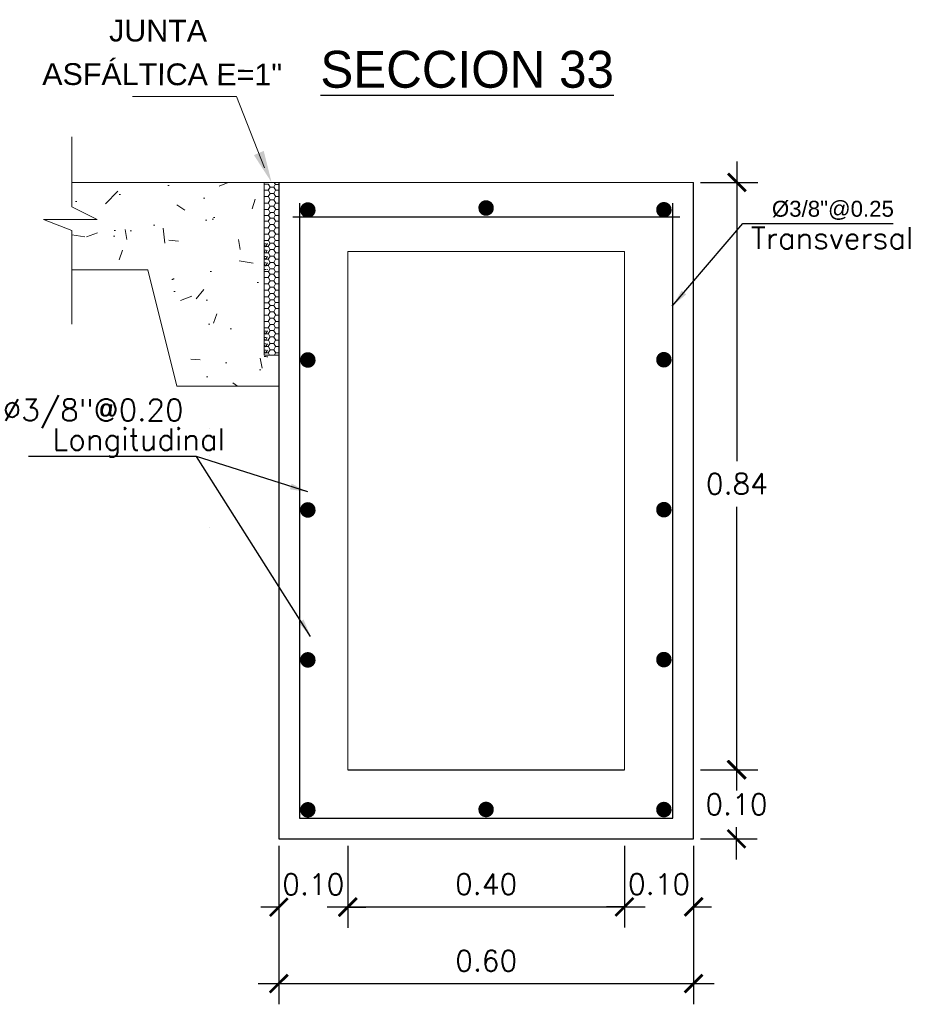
# Model space of a CAD drawing. Header units: millimetres. Extents: x -8931983 to 9630244, y 4 to 18563053.
# Tile 309 of 329: x 349720.27 to 349721.56, y 9282012.67 to 9282014.09. Entities that reach past the tile are written whole.
import ezdxf

# ---------------------------------------------------------------- set-up
doc = ezdxf.new("R2010")
doc.units = ezdxf.units.MM
doc.linetypes.add('ACAD_ISO02W100', pattern=[15, 12, -3])
for name, color, linetype, lineweight in [('0.2', 32, 'ACAD_ISO02W100', 0), ('cotas', 1, 'Continuous', 15), ('linea fina 01', 189, 'Continuous', 0), ('TEXTO', 255, 'Continuous', 5)]:
    doc.layers.add(name, color=color, linetype=linetype, lineweight=lineweight)
doc.layers.add('TEX', color=3, linetype='Continuous')
doc.styles.add('COTAS', font='arial.ttf')
doc.styles.add('MtXpl_Arial_Black', font='txt')
doc.styles.add('ROMANS', font='ROMANS.shx')
doc.styles.add('ROMANS-DIM', font='romans.shx')
doc.styles.add('VANO', font='swissl.ttf', dxfattribs={"height": 0.2})
doc.dimstyles.new('1-25V', dxfattribs={"dimscale": 0.2, "dimtxt": 0.18, "dimasz": 0.13, "dimexe": 0.18, "dimexo": 0.15, "dimgap": 0.1, "dimtad": 0, "dimtih": 1, "dimtoh": 1, "dimzin": 0, "dimdsep": 46, "dimtxsty": 'COTAS', "dimcen": 0.09, "dimadec": 0, "dimazin": 0, "dimtfac": 1, "dimtmove": 2, "dimatfit": 3, "dimfxl": 1, "dimtolj": 1, "dimtzin": 0, "dimarcsym": 0})
doc.dimstyles.new('20_METRIC  ARCHITECTURAL', dxfattribs={"dimscale": 0.2, "dimtxt": 0.03, "dimasz": 0.13, "dimexe": 0.15, "dimexo": 0.05, "dimgap": 0.09, "dimtad": 1, "dimtih": 1, "dimtoh": 1, "dimzin": 0, "dimdsep": 46, "dimtxsty": 'ROMANS-DIM', "dimblk": 'ARCHTICK', "dimcen": 2, "dimdle": 0.15, "dimclrd": 9, "dimclre": 9, "dimadec": 0, "dimazin": 0, "dimtfac": 1, "dimtix": 1, "dimtofl": 0, "dimtmove": 0, "dimatfit": 3, "dimfxl": 1, "dimfrac": 2, "dimtolj": 1, "dimtzin": 0, "dimarcsym": 0})

# ---------------------------------------------------------------- blocks, each defined once
blk = doc.blocks.new('_ArchTick')
at = {"color": 0, "linetype": 'ByBlock', "const_width": 0.15}
blk.add_lwpolyline([(-0.5, -0.5), (0.5, 0.5)], dxfattribs=at)
blk = doc.blocks.new('*D3117')
at = {"color": 9, "lineweight": -2, "transparency": 16777216}
for p, q in [((349720.643131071, 9282012.89819739), (349720.643131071, 9282012.668770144)), ((349721.2431310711, 9282012.89819739), (349721.2431310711, 9282012.668770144)), ((349720.6131310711, 9282012.698770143), (349721.2731310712, 9282012.698770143))]:
    blk.add_line(p, q, dxfattribs=at)
at = {"layer": 'Defpoints', "color": 0, "lineweight": 30, "transparency": 16777216}
for p in [(349720.643131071, 9282012.90819739, 5186.962977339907), (349721.2431310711, 9282012.90819739, 5186.962977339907), (349721.2431310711, 9282012.698770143)]:
    blk.add_point(p, dxfattribs=at)
at = {"color": 9, "lineweight": -2, "transparency": 16777216, "xscale": 0.026, "yscale": 0.026, "zscale": 0.026, "rotation": 180}
blk.add_blockref('_ArchTick', (349720.643131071, 9282012.698770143), dxfattribs=at)
at = {"color": 9, "lineweight": -2, "transparency": 16777216, "xscale": 0.026, "yscale": 0.026, "zscale": 0.026}
blk.add_blockref('_ArchTick', (349721.2431310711, 9282012.698770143), dxfattribs=at)
at = {"color": 0, "lineweight": 0, "transparency": 16777216, "insert": (349720.9431310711, 9282012.731770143), "char_height": 0.03, "attachment_point": 5, "style": 'ROMANS-DIM'}
blk.add_mtext('\\A1;0.60', dxfattribs=at)
blk = doc.blocks.new('*D3118')
at = {"color": 9, "lineweight": -2, "transparency": 16777216}
for p, q in [((349721.3051875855, 9282013.038197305), (349721.3051875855, 9282012.991197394)), ((349721.2531310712, 9282013.008197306), (349721.3351875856, 9282013.008197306)), ((349721.3051875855, 9282012.878197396), (349721.3051875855, 9282012.925197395)), ((349721.2531310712, 9282012.908197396), (349721.3351875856, 9282012.908197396))]:
    blk.add_line(p, q, dxfattribs=at)
at = {"layer": 'Defpoints', "color": 0, "lineweight": 30, "transparency": 16777216}
for p in [(349721.2431310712, 9282013.008197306), (349721.2431310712, 9282012.908197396), (349721.3051875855, 9282012.908197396)]:
    blk.add_point(p, dxfattribs=at)
at = {"color": 9, "lineweight": -2, "transparency": 16777216, "xscale": 0.026, "yscale": 0.026, "zscale": 0.026}
for p, rotation in [((349721.3051875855, 9282013.008197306), 90), ((349721.3051875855, 9282012.908197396), 270)]:
    blk.add_blockref('_ArchTick', p, dxfattribs=dict(at, rotation=rotation))
at = {"color": 0, "lineweight": 0, "transparency": 16777216, "insert": (349721.3051875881, 9282012.958197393), "char_height": 0.03, "attachment_point": 5, "style": 'ROMANS-DIM'}
blk.add_mtext('\\A1;0.10', dxfattribs=at)
blk = doc.blocks.new('*D3119')
at = {"color": 9, "lineweight": -2, "transparency": 16777216}
for p, q in [((349720.643131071, 9282012.89819739), (349720.643131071, 9282012.779346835)), ((349720.7428514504, 9282012.89819739), (349720.7428514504, 9282012.779346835)), ((349720.643131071, 9282012.809346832), (349720.6171310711, 9282012.809346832)), ((349720.7428514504, 9282012.809346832), (349720.7688514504, 9282012.809346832))]:
    blk.add_line(p, q, dxfattribs=at)
at = {"layer": 'Defpoints', "color": 0, "lineweight": 30, "transparency": 16777216}
for p in [(349720.643131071, 9282012.908197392, 5186.962977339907), (349720.7428514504, 9282012.908197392, 5186.962977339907), (349720.7428514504, 9282012.809346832)]:
    blk.add_point(p, dxfattribs=at)
at = {"color": 9, "lineweight": -2, "transparency": 16777216, "xscale": 0.026, "yscale": 0.026, "zscale": 0.026}
blk.add_blockref('_ArchTick', (349720.643131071, 9282012.809346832), dxfattribs=at)
at = {"color": 9, "lineweight": -2, "transparency": 16777216, "xscale": 0.026, "yscale": 0.026, "zscale": 0.026, "rotation": 180}
blk.add_blockref('_ArchTick', (349720.7428514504, 9282012.809346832), dxfattribs=at)
at = {"color": 0, "lineweight": 0, "transparency": 16777216, "insert": (349720.6929912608, 9282012.842346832), "char_height": 0.03, "attachment_point": 5, "style": 'ROMANS-DIM'}
blk.add_mtext('\\A1;0.10', dxfattribs=at)
blk = doc.blocks.new('*D3120')
at = {"color": 9, "lineweight": -2, "transparency": 16777216}
for p, q in [((349720.7428514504, 9282012.89819739), (349720.7428514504, 9282012.779768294)), ((349721.1431310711, 9282012.89819739), (349721.1431310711, 9282012.779768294)), ((349720.7128514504, 9282012.809768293), (349721.1731310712, 9282012.809768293))]:
    blk.add_line(p, q, dxfattribs=at)
at = {"layer": 'Defpoints', "color": 0, "lineweight": 30, "transparency": 16777216}
for p in [(349720.7428514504, 9282012.90819739, 10373.92595467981), (349721.1431310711, 9282012.90819739, 5186.962977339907), (349721.1431310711, 9282012.809768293)]:
    blk.add_point(p, dxfattribs=at)
at = {"color": 9, "lineweight": -2, "transparency": 16777216, "xscale": 0.026, "yscale": 0.026, "zscale": 0.026, "rotation": 180}
blk.add_blockref('_ArchTick', (349720.7428514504, 9282012.809768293), dxfattribs=at)
at = {"color": 9, "lineweight": -2, "transparency": 16777216, "xscale": 0.026, "yscale": 0.026, "zscale": 0.026}
blk.add_blockref('_ArchTick', (349721.1431310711, 9282012.809768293), dxfattribs=at)
at = {"color": 0, "lineweight": 0, "transparency": 16777216, "insert": (349720.9429912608, 9282012.842768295), "char_height": 0.03, "attachment_point": 5, "style": 'ROMANS-DIM'}
blk.add_mtext('\\A1;0.40', dxfattribs=at)
blk = doc.blocks.new('*D3121')
at = {"color": 9, "lineweight": -2, "transparency": 16777216}
for p, q in [((349721.1431310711, 9282012.89819739), (349721.1431310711, 9282012.779768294)), ((349721.2431310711, 9282012.89819739), (349721.2431310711, 9282012.779768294)), ((349721.1431310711, 9282012.809768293), (349721.1171310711, 9282012.809768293)), ((349721.2431310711, 9282012.809768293), (349721.2691310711, 9282012.809768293))]:
    blk.add_line(p, q, dxfattribs=at)
at = {"layer": 'Defpoints', "color": 0, "lineweight": 30, "transparency": 16777216}
for p in [(349721.1431310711, 9282012.90819739, 5186.962977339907), (349721.2431310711, 9282012.90819739, 5186.962977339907), (349721.2431310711, 9282012.809768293)]:
    blk.add_point(p, dxfattribs=at)
at = {"color": 9, "lineweight": -2, "transparency": 16777216, "xscale": 0.026, "yscale": 0.026, "zscale": 0.026}
blk.add_blockref('_ArchTick', (349721.1431310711, 9282012.809768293), dxfattribs=at)
at = {"color": 9, "lineweight": -2, "transparency": 16777216, "xscale": 0.026, "yscale": 0.026, "zscale": 0.026, "rotation": 180}
blk.add_blockref('_ArchTick', (349721.2431310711, 9282012.809768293), dxfattribs=at)
at = {"color": 0, "lineweight": 0, "transparency": 16777216, "insert": (349721.1931310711, 9282012.842768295), "char_height": 0.03, "attachment_point": 5, "style": 'ROMANS-DIM'}
blk.add_mtext('\\A1;0.10', dxfattribs=at)
blk = doc.blocks.new('TEXTO 1')
at = {"layer": 'linea fina 01', "ltscale": 0.1}
for p, q in [((-0.0508167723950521, 0.1241394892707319), (-0.2010398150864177, 0.1241394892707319)), ((-0.0100357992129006, 0.0209258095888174), (-0.0508167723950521, 0.1241394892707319))]:
    blk.add_line(p, q, dxfattribs=at)
blk.add_solid([(-0.02553807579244, 0.0394717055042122), (0, 0), (-0.0113560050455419, 0.0456207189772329)], dxfattribs=at)
at = {"layer": '0.2', "color": 251, "true_color": 0x636466, "style": 'VANO', "oblique": 359.9999999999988}
for s, p in [('JUNTA', (-0.235123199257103, 0.2039847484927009, -5186.962977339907)), ('ASFÁLTICA E=1"', (-0.331776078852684, 0.1410587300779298, -5186.962977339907))]:
    blk.add_text(s, height=0.0314999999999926, rotation=359.8799999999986, dxfattribs=at).set_placement(p)
blk = doc.blocks.new('junta asfaltica')
at = {"lineweight": 0}
h = blk.add_hatch(dxfattribs=at)
h.set_pattern_fill('AR-CONC', scale=0.01, style=0)
h.set_pattern_definition([(50, (-0.1189008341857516, -0.0700673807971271), (0.1639662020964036, -0.0143451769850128), [0.017145, -0.188595]), (355, (-0.1189008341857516, -0.0700673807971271), (-0.0317190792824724, 0.1719511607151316), [0.013716, -0.150876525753]), (100.4514446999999, (-0.1052370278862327, -0.0712628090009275), (0.1322471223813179, 0.1576059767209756), [0.01457100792, -0.1602812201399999]), (46.1842, (-0.1189008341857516, -0.0243473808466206), (0.2439711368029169, -0.0378380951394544), [0.0257175, -0.2828925]), (96.6355576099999, (-0.0985699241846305, -0.0275005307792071), (0.2136637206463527, 0.2226835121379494), [0.021856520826, -0.240422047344]), (351.18415117, (-0.1189008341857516, -0.0243473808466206), (0.2136637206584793, 0.2226835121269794), [0.020573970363, -0.226313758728]), (21, (-0.0960408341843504, -0.0357773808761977), (0.1364529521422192, -0.0920386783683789), [0.017145, -0.188595]), (326, (-0.0960408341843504, -0.0357773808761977), (0.0556218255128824, 0.1657691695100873), [0.013716, -0.150876]), (71.45144499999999, (-0.0846697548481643, -0.0434472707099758), (0.1920747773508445, 0.0737304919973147), [0.01457100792, -0.16028094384]), (37.5, (-0.1189008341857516, -0.0700673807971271), (0.0027797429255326, 0.0760995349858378), [0, -0.1490472, 0, -0.153162, 0, -0.1514475]), (7.499999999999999, (-0.1189008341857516, -0.0700673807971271), (0.0601376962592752, 0.0901625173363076), [0, -0.0873252, 0, -0.1456182, 0, -0.0577215]), (327.5, (-0.1698786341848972, -0.0700673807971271), (0.1220315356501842, -0.0051558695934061), [0, -0.05715, 0, -0.178308, 0, -0.236601]), (317.5, (-0.1927386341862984, -0.0700673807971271), (0.1333162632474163, 0.0228838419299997), [0, -0.074295, 0, -0.1184148, 0, -0.168021])])
h.paths.add_polyline_path([(-0.0210516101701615, 2.68221356e-08), (-0.2996047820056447, 2.68221356e-08), (-0.2996047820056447, -0.0354425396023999), (-0.2629513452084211, -0.0536842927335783), (-0.3405718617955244, -0.0536842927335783), (-0.2996047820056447, -0.0698087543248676), (-0.2996047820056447, -0.1263088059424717), (-0.1894634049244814, -0.1263088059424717), (-0.1473604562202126, -0.2947206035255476), (-0.0210516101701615, -0.2947206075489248)])
h = blk.add_hatch(dxfattribs=at)
h.set_pattern_fill('HONEY', scale=0.0187124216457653, angle=180, style=0)
h.set_pattern_definition([(360, (-1344.435306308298, 712.0165321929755), (0.0080206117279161, -0.0046307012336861), [0.0053470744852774, -0.0106941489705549]), (240, (-1344.435306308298, 712.0165321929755), (-0.0080206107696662, -0.0046307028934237), [0.0053470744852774, -0.0106941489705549]), (300, (-1344.435306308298, 712.0165321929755), (9.5825e-10, -0.0092614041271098), [-0.0106941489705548, 0.0053470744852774])])
h.paths.add_polyline_path([(-0.0210514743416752, -0.0843195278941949), (-0.0210514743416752, -0.1264220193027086), (-0.0160414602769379, -0.1264220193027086), (-0.0160414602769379, -0.0843195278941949)])
h = blk.add_hatch(dxfattribs=at)
h.set_pattern_fill('HONEY', scale=0.0187124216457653, angle=180, style=0)
h.set_pattern_definition([(360, (-1344.435306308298, 711.8902233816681), (0.0080206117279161, -0.0046307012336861), [0.0053470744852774, -0.0106941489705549]), (240, (-1344.435306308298, 711.8902233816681), (-0.0080206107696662, -0.0046307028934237), [0.0053470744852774, -0.0106941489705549]), (300, (-1344.435306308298, 711.8902233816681), (9.5825e-10, -0.0092614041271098), [-0.0106941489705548, 0.0053470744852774])])
h.paths.add_polyline_path([(-0.0210514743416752, -0.2106283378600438), (-0.0210514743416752, -0.2527308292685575), (-0.0160414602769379, -0.2527308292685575), (-0.0160414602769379, -0.2106283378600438)])
at = {"color": 7, "linetype": 'ByBlock', "lineweight": 0}
for p, q in [((-0.2996047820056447, 0.0657418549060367), (-0.2996047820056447, -0.0354425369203)), ((-0.2996047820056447, -0.0354425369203), (-0.2629513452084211, -0.0536842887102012)), ((-0.2629513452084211, -0.0536842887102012), (-0.3405718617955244, -0.0536842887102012)), ((-0.3405718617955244, -0.0536842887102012), (-0.2996047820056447, -0.0698087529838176)), ((-0.2996047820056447, -0.0698087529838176), (-0.2996047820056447, -0.2053593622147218))]:
    blk.add_line(p, q, dxfattribs=at)
at = {"color": 7, "lineweight": 0}
for p, q in [((-0.2996047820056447, 2.81631856e-08), (-0.0210516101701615, 2.81631856e-08)), ((-0.0210514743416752, 0), (0, 0)), ((-0.0210514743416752, 0), (-0.0210514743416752, -0.25)), ((-0.0066348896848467, 0), (-0.0049328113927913, -0.0029480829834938)), ((-1.357866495e-07, -0.2947206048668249), (-1.357866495e-07, 0)), ((-0.0210515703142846, -0.010682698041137), (-0.0205355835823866, -0.0115764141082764)), ((-0.020682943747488, -0.0112982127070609), (-0.0210515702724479, -0.0119366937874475)), ((-0.0148197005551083, -0.0027724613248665), (-0.0210514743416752, -0.0027724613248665)), ((-0.0203683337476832, -0.0113096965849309), (-0.0150212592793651, -0.0113096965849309)), ((-0.0126623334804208, -0.0066675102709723), (-0.0153358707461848, -0.0112982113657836)), ((-0.0151885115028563, -0.0115764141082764), (-0.0125149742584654, -0.0162071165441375)), ((-0.0148361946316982, -0.0029252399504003), (-0.0125149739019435, -0.0069457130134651)), ((-0.0123477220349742, -0.0066789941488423), (-0.0070006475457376, -0.0066789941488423)), ((-0.0051546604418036, -0.0029252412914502), (-0.0073152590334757, -0.0066675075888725)), ((-0.0046417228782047, -0.0112982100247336), (-0.0073152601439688, -0.0159289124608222)), ((-0.0071679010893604, -0.0069457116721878), (-0.0044943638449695, -0.0115764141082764)), ((-0.0051235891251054, -0.0029047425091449), (2.09184e-11, -0.0029047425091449)), ((-0.0043271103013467, -0.0113096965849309), (-9.55119503e-08, -0.0113096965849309)), ((-0.0210515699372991, -0.0199441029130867), (-0.0205355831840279, -0.0208378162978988)), ((-0.0206829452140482, -0.0205596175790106), (-0.0210515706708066, -0.0211980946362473)), ((-0.0203683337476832, -0.0205710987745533), (-0.0150212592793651, -0.0205710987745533)), ((-0.0126623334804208, -0.0159289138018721), (-0.0153358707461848, -0.0205596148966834)), ((-0.012662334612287, -0.0251903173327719), (-0.0153358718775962, -0.0298210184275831)), ((-0.0151885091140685, -0.0208378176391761), (-0.0125149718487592, -0.0254685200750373)), ((-0.0123477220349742, -0.0159403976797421), (-0.0070006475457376, -0.0159403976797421)), ((-0.0123477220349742, -0.0252017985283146), (-0.0070006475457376, -0.0252017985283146)), ((-0.0046417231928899, -0.0205596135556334), (-0.0073152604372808, -0.0251903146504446)), ((-0.0071678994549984, -0.0162071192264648), (-0.004494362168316, -0.0208378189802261)), ((-0.0071678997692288, -0.0254685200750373), (-0.0044943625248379, -0.0300992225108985)), ((-0.0043271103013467, -0.0205710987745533), (-9.55119503e-08, -0.0205710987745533)), ((-0.0210515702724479, -0.0292055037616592), (-0.0205355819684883, -0.0300992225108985)), ((-0.0206829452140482, -0.0298210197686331), (-0.0210515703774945, -0.0304594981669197)), ((-0.0210515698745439, -0.038466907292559), (-0.0205355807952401, -0.0393606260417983)), ((-0.0206829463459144, -0.0390824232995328), (-0.0210515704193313, -0.0397208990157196)), ((-0.0203683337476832, -0.0298325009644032), (-0.0150212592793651, -0.0298325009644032)), ((-0.0203683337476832, -0.0390939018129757), (-0.0150212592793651, -0.0390939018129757)), ((-0.012662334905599, -0.0344517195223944), (-0.0153358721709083, -0.0390824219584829)), ((-0.0151885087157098, -0.0300992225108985), (-0.0125149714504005, -0.0347299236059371)), ((-0.0151885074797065, -0.0393606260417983), (-0.0125149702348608, -0.0439913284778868)), ((-0.0123477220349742, -0.0344632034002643), (-0.0070006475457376, -0.0344632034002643)), ((-0.0046417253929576, -0.0298210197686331), (-0.0073152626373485, -0.0344517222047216)), ((-0.0046417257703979, -0.0390824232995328), (-0.0073152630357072, -0.043713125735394)), ((-0.007167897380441, -0.034729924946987), (-0.004494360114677, -0.0393606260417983)), ((-0.0043271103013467, -0.0298325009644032), (-9.55537871e-08, -0.0298325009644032)), ((-0.0043271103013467, -0.0390939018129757), (-9.55537871e-08, -0.0390939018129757)), ((-0.0210515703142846, -0.0557221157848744), (-0.0205355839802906, -0.0566158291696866)), ((-0.020682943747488, -0.056337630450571), (-0.0210515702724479, -0.056976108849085)), ((-0.0149139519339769, -0.0477837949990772), (-0.0206632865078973, -0.0477837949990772)), ((-0.0203683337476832, -0.056349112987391), (-0.0150212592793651, -0.056349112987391)), ((-0.0126623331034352, -0.0517069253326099), (-0.0153358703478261, -0.0563376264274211)), ((-0.0151885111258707, -0.0566158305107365), (-0.0125149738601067, -0.061246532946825)), ((-0.0125149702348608, -0.0439913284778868), (-0.014899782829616, -0.0475884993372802)), ((-0.0148361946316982, -0.0479646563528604), (-0.0125149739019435, -0.0519851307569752)), ((-0.0123477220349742, -0.0437246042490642), (-0.0070006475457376, -0.0437246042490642)), ((-0.0123477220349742, -0.0517184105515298), (-0.0070006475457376, -0.0517184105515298)), ((-0.0051546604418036, -0.0479646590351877), (-0.0073152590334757, -0.0517069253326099)), ((-0.0046417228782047, -0.0563376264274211), (-0.0073152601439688, -0.0609683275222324)), ((-0.0071679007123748, -0.0519851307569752), (-0.0044943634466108, -0.0566158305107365)), ((-0.0069412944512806, -0.0439446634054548), (-0.0051814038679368, -0.0474320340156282)), ((-0.0052986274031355, -0.0476877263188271), (2.09184e-11, -0.0476877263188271)), ((-0.0043271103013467, -0.056349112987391), (-9.55119503e-08, -0.056349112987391)), ((-0.0210515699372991, -0.0649835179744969), (-0.0205355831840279, -0.0658772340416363)), ((-0.0206829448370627, -0.0655990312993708), (-0.0210515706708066, -0.0662375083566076)), ((-0.0203683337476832, -0.0656105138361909), (-0.0150212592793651, -0.0656105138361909)), ((-0.0126623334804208, -0.0609683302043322), (-0.0153358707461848, -0.0655990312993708)), ((-0.012662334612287, -0.0702297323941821), (-0.0153358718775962, -0.0748604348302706)), ((-0.015188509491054, -0.0658772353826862), (-0.0125149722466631, -0.0705079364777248)), ((-0.0123477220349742, -0.0609798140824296), (-0.0070006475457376, -0.0609798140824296)), ((-0.0123477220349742, -0.0702412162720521), (-0.0070006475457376, -0.0702412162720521)), ((-0.0046417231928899, -0.0655990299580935), (-0.0073152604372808, -0.0702297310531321)), ((-0.0071678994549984, -0.061246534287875), (-0.004494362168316, -0.0658772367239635)), ((-0.0071678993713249, -0.0705079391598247), (-0.0044943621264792, -0.075138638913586)), ((-0.0043271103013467, -0.0656105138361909), (-9.55119503e-08, -0.0656105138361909)), ((-0.0210515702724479, -0.0742449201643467), (-0.0205355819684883, -0.075138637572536)), ((-0.0206829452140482, -0.0748604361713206), (-0.0210515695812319, -0.0754989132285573)), ((-0.0210515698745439, -0.0835063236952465), (-0.0206477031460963, -0.0842058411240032)), ((-0.0206829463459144, -0.084121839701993), (-0.0207314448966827, -0.0842058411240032)), ((-0.0203683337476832, -0.0748719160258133), (-0.0150212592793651, -0.0748719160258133)), ((-0.0203683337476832, -0.0841333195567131), (-0.0150212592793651, -0.0841333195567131)), ((-0.012662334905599, -0.0794911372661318), (-0.0153358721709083, -0.0841218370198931)), ((-0.0151885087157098, -0.075138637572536), (-0.0125149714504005, -0.0797693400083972)), ((-0.0148361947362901, -0.0843195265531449), (-0.0125149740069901, -0.0883399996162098)), ((-0.0123477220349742, -0.0795026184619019), (-0.0070006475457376, -0.0795026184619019)), ((-0.0046417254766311, -0.0748604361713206), (-0.0073152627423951, -0.0794911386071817)), ((-0.0051546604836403, -0.0843195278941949), (-0.0073152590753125, -0.0880617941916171)), ((-0.0071678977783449, -0.0797693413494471), (-0.0046064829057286, -0.0842058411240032)), ((-0.0043271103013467, -0.0748719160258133), (-9.55537871e-08, -0.0748719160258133)), ((-0.0043271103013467, -0.0841333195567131), (-9.55537871e-08, -0.0841333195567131)), ((-0.0210515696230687, -0.0920769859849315), (-0.0205355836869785, -0.092970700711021)), ((-0.0206829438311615, -0.0926924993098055), (-0.0210515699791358, -0.0933309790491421)), ((-0.0203683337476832, -0.0927039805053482), (-0.0150212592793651, -0.0927039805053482)), ((-0.0126623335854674, -0.088061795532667), (-0.0153358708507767, -0.0926924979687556)), ((-0.0126623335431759, -0.0973232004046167), (-0.0153358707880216, -0.101953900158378)), ((-0.015188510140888, -0.092970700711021), (-0.0125149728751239, -0.0976014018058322)), ((-0.0123477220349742, -0.088073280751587), (-0.0070006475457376, -0.088073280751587)), ((-0.0123477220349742, -0.0973346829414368), (-0.0070006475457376, -0.0973346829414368)), ((-0.0046417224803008, -0.0926924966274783), (-0.0073152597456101, -0.0973231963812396)), ((-0.0071679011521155, -0.0883399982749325), (-0.0044943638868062, -0.0929706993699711)), ((-0.0071678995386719, -0.0976014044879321), (-0.0044943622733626, -0.1022321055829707)), ((-0.0043271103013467, -0.0927039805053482), (-9.55119503e-08, -0.0927039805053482)), ((-0.0210515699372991, -0.1013383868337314), (-0.0205355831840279, -0.1022321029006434)), ((-0.0206829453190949, -0.101953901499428), (-0.0210515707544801, -0.1025923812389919)), ((-0.0210515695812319, -0.1105997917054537), (-0.0205355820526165, -0.1114935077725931)), ((-0.0206829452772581, -0.1112153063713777), (-0.0210515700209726, -0.1118537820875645)), ((-0.0203683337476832, -0.101965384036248), (-0.0150212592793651, -0.101965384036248)), ((-0.0203683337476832, -0.1112267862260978), (-0.0150212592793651, -0.1112267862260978)), ((-0.0126623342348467, -0.1065846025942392), (-0.0153358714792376, -0.1112153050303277)), ((-0.015188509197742, -0.1022321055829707), (-0.0125149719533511, -0.1068628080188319)), ((-0.0151885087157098, -0.1114935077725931), (-0.0125149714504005, -0.1161242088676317)), ((-0.0123477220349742, -0.1065960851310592), (-0.0070006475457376, -0.1065960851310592)), ((-0.0046417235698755, -0.1019538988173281), (-0.0073152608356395, -0.1065846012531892)), ((-0.0046417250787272, -0.1112153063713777), (-0.0073152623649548, -0.115846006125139)), ((-0.0071678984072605, -0.1068628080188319), (-0.0044943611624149, -0.1114935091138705)), ((-0.0043271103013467, -0.101965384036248), (-9.55119503e-08, -0.101965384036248)), ((-0.0043271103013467, -0.1112267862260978), (-9.55537871e-08, -0.1112267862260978)), ((-0.1894634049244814, -0.1263088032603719), (-0.2996047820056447, -0.1263088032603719)), ((-0.1473604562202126, -0.2947206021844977), (-0.1894634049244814, -0.1263088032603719)), ((-0.0210515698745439, -0.1198611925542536), (-0.0205355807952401, -0.1207549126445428)), ((-0.0206829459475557, -0.1204767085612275), (-0.0210515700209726, -0.121115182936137)), ((-0.0203683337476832, -0.1204881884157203), (-0.0150212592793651, -0.1204881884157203)), ((-0.0126623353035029, -0.115846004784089), (-0.015335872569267, -0.1204767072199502)), ((-0.0151885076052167, -0.1207549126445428), (-0.0125149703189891, -0.1253856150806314)), ((-0.0129228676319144, -0.1255586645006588), (-0.0148348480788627, -0.1288070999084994)), ((-0.0123477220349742, -0.115857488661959), (-0.0070006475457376, -0.115857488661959)), ((-0.0123477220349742, -0.1251188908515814), (-0.0070006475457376, -0.1251188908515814)), ((-0.0073218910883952, -0.1251188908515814), (-0.0049328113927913, -0.1292568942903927)), ((-0.0046417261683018, -0.1204767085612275), (-0.0073152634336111, -0.1251074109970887)), ((-0.0071678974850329, -0.1161242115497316), (-0.0044943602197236, -0.1207549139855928)), ((-0.0043271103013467, -0.1204881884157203), (-9.55537871e-08, -0.1204881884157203)), ((-0.0210515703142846, -0.1369915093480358), (-0.0205355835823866, -0.1378852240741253)), ((-0.020682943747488, -0.1376070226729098), (-0.0210515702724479, -0.1382455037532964)), ((-0.0148197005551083, -0.1290812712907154), (-0.0210514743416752, -0.1290812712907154)), ((-0.0203683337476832, -0.1376185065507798), (-0.0150212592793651, -0.1376185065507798)), ((-0.0126623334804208, -0.1329763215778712), (-0.0153358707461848, -0.1376070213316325)), ((-0.0126623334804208, -0.142237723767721), (-0.0153358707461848, -0.1468684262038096)), ((-0.0151885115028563, -0.1378852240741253), (-0.0125149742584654, -0.1425159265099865)), ((-0.0148361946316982, -0.1292340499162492), (-0.0125149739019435, -0.133254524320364)), ((-0.0123477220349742, -0.1329878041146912), (-0.0070006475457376, -0.1329878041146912)), ((-0.0123477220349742, -0.1422492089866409), (-0.0070006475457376, -0.1422492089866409)), ((-0.0051546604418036, -0.1292340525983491), (-0.0073152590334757, -0.1329763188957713)), ((-0.0046417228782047, -0.1376070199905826), (-0.0073152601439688, -0.1422377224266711)), ((-0.0071679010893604, -0.1332545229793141), (-0.0044943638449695, -0.1378852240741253)), ((-0.0051235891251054, -0.1292135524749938), (2.09184e-11, -0.1292135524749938)), ((-0.0043271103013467, -0.1376185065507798), (-9.55119503e-08, -0.1376185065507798)), ((-0.0210515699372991, -0.1462529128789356), (-0.0205355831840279, -0.1471466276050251)), ((-0.0206829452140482, -0.1468684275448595), (-0.0210515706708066, -0.1475069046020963)), ((-0.0210515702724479, -0.1555143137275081), (-0.0205355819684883, -0.1564080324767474)), ((-0.0206829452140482, -0.156129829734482), (-0.0210515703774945, -0.156768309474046)), ((-0.0203683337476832, -0.1468799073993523), (-0.0150212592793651, -0.1468799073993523)), ((-0.0203683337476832, -0.1561413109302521), (-0.0150212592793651, -0.1561413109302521)), ((-0.012662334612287, -0.1514991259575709), (-0.0153358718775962, -0.156129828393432)), ((-0.0151885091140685, -0.147146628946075), (-0.0125149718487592, -0.1517773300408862)), ((-0.0151885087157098, -0.1564080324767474), (-0.0125149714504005, -0.1610387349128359)), ((-0.0123477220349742, -0.1515106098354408), (-0.0070006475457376, -0.1515106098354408)), ((-0.0046417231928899, -0.1468684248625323), (-0.0073152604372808, -0.1514991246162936)), ((-0.0046417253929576, -0.156129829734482), (-0.0073152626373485, -0.1607605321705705)), ((-0.0071678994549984, -0.1425159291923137), (-0.004494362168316, -0.1471466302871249)), ((-0.0071678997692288, -0.1517773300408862), (-0.0044943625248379, -0.1564080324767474)), ((-0.0043271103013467, -0.1468799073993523), (-9.55119503e-08, -0.1468799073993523)), ((-0.0043271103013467, -0.1561413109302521), (-9.55537871e-08, -0.1561413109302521)), ((-0.0210515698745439, -0.1647757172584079), (-0.0205355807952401, -0.1656694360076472)), ((-0.0206829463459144, -0.1653912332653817), (-0.0210515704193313, -0.1660297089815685)), ((-0.0203683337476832, -0.1654027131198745), (-0.0150212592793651, -0.1654027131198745)), ((-0.012662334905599, -0.1607605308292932), (-0.0153358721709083, -0.1653912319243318)), ((-0.0151885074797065, -0.1656694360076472), (-0.0125149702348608, -0.1703001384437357)), ((-0.0125149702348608, -0.1703001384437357), (-0.014899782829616, -0.1738973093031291)), ((-0.0123477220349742, -0.1607720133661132), (-0.0070006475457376, -0.1607720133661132)), ((-0.0123477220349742, -0.1700334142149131), (-0.0070006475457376, -0.1700334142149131)), ((-0.0046417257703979, -0.1653912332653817), (-0.0073152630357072, -0.1700219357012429)), ((-0.007167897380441, -0.1610387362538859), (-0.004494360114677, -0.1656694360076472)), ((-0.0069412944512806, -0.1702534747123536), (-0.0051814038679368, -0.1737408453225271)), ((-0.0043271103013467, -0.1654027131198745), (-9.55537871e-08, -0.1654027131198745)), ((-0.0210515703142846, -0.1820309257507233), (-0.0205355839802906, -0.1829246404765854)), ((-0.020682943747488, -0.1826464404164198), (-0.0210515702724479, -0.1832849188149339)), ((-0.0149139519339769, -0.1740926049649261), (-0.0206632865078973, -0.1740926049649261)), ((-0.0203683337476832, -0.1826579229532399), (-0.0150212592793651, -0.1826579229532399)), ((-0.0126623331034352, -0.1780157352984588), (-0.0153358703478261, -0.18264643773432)), ((-0.0151885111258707, -0.1829246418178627), (-0.0125149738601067, -0.1875553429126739)), ((-0.0148361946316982, -0.1742734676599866), (-0.0125149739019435, -0.1782939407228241)), ((-0.0123477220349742, -0.1780272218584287), (-0.0070006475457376, -0.1780272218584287)), ((-0.0051546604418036, -0.1742734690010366), (-0.0073152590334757, -0.1780157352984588)), ((-0.0046417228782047, -0.18264643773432), (-0.0073152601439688, -0.1872771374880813)), ((-0.0071679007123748, -0.1782939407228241), (-0.0044943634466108, -0.1829246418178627)), ((-0.0052986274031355, -0.173996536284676), (2.09184e-11, -0.173996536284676)), ((-0.0043271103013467, -0.1826579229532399), (-9.55119503e-08, -0.1826579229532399)), ((-0.0210515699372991, -0.1912923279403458), (-0.0205355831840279, -0.1921860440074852)), ((-0.0206829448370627, -0.1919078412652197), (-0.0210515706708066, -0.1925463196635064)), ((-0.0203683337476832, -0.1919193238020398), (-0.0150212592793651, -0.1919193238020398)), ((-0.0126623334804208, -0.1872771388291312), (-0.0153358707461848, -0.1919078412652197)), ((-0.012662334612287, -0.1965385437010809), (-0.0153358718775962, -0.2011692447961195)), ((-0.015188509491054, -0.1921860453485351), (-0.0125149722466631, -0.1968167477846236)), ((-0.0123477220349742, -0.1872886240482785), (-0.0070006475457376, -0.1872886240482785)), ((-0.0123477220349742, -0.196550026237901), (-0.0070006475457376, -0.196550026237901)), ((-0.0046417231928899, -0.1919078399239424), (-0.0073152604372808, -0.196538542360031)), ((-0.0071678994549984, -0.1875553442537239), (-0.004494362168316, -0.1921860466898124)), ((-0.0071678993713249, -0.1968167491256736), (-0.0044943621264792, -0.2014474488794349)), ((-0.0043271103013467, -0.1919193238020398), (-9.55119503e-08, -0.1919193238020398)), ((-0.0210515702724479, -0.2005537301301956), (-0.0205355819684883, -0.2014474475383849)), ((-0.0206829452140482, -0.2011692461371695), (-0.0210515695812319, -0.2018077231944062)), ((-0.0210515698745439, -0.2098151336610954), (-0.0206477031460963, -0.2105146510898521)), ((-0.0206829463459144, -0.2104306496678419), (-0.0207314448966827, -0.2105146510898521)), ((-0.0203683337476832, -0.2011807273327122), (-0.0150212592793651, -0.2011807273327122)), ((-0.0203683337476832, -0.210442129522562), (-0.0150212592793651, -0.210442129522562)), ((-0.012662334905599, -0.2057999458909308), (-0.0153358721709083, -0.2104306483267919)), ((-0.0151885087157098, -0.2014474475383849), (-0.0125149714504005, -0.2060781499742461)), ((-0.0148361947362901, -0.2106283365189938), (-0.0125149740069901, -0.2146488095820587)), ((-0.0123477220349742, -0.2058114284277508), (-0.0070006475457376, -0.2058114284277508)), ((-0.0046417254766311, -0.2011692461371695), (-0.0073152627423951, -0.2057999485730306)), ((-0.0051546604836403, -0.2106283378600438), (-0.0073152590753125, -0.214370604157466)), ((-0.0071678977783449, -0.206078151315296), (-0.0046064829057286, -0.2105146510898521)), ((-0.0043271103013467, -0.2011807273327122), (-9.55537871e-08, -0.2011807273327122)), ((-0.0043271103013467, -0.210442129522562), (-9.55537871e-08, -0.210442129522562)), ((-0.0210515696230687, -0.2183857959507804), (-0.0205355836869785, -0.2192795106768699)), ((-0.0206829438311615, -0.2190013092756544), (-0.0210515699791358, -0.219639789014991)), ((-0.0210515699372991, -0.2276471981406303), (-0.0205355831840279, -0.2285409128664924)), ((-0.0203683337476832, -0.2190127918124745), (-0.0150212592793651, -0.2190127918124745)), ((-0.0126623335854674, -0.2143706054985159), (-0.0153358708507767, -0.2190013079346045)), ((-0.0126623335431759, -0.2236320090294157), (-0.0153358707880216, -0.2282627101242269)), ((-0.015188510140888, -0.2192795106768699), (-0.0125149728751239, -0.2239102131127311)), ((-0.0123477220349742, -0.2143820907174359), (-0.0070006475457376, -0.2143820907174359)), ((-0.0123477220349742, -0.2236434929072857), (-0.0070006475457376, -0.2236434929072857)), ((-0.0046417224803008, -0.2190013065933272), (-0.0073152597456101, -0.2236320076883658)), ((-0.0071679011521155, -0.2146488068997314), (-0.0044943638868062, -0.21927950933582)), ((-0.0071678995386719, -0.223910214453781), (-0.0044943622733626, -0.2285409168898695)), ((-0.0043271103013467, -0.2190127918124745), (-9.55119503e-08, -0.2190127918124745)), ((-0.0206829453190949, -0.2282627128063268), (-0.0210515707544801, -0.2289011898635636)), ((-0.0210515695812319, -0.2369086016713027), (-0.0205355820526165, -0.2378023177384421)), ((-0.0206829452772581, -0.2375241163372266), (-0.0210515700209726, -0.2381625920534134)), ((-0.0203683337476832, -0.2282741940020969), (-0.0150212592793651, -0.2282741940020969)), ((-0.0203683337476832, -0.2375355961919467), (-0.0150212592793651, -0.2375355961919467)), ((-0.0126623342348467, -0.2328934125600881), (-0.0153358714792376, -0.2375241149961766)), ((-0.0126623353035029, -0.2421548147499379), (-0.015335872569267, -0.2467855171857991)), ((-0.015188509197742, -0.2285409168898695), (-0.0125149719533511, -0.2331716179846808)), ((-0.0151885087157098, -0.2378023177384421), (-0.0125149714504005, -0.2424330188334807)), ((-0.0123477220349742, -0.2329048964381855), (-0.0070006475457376, -0.2329048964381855)), ((-0.0123477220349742, -0.2421662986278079), (-0.0070006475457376, -0.2421662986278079)), ((-0.0046417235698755, -0.228262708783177), (-0.0073152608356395, -0.2328934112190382)), ((-0.0046417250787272, -0.2375241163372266), (-0.0073152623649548, -0.2421548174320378)), ((-0.0071678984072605, -0.2331716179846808), (-0.0044943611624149, -0.2378023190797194)), ((-0.0043271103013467, -0.2282741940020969), (-9.55119503e-08, -0.2282741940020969)), ((-0.0043271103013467, -0.2375355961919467), (-9.55537871e-08, -0.2375355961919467)), ((-0.0210515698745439, -0.2461700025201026), (-0.0205355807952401, -0.2470637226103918)), ((-0.0206829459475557, -0.2467855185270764), (-0.0210515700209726, -0.2474239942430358)), ((-0.0210514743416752, -0.25), (-1.357866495e-07, -0.25)), ((-0.0203683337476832, -0.2467969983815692), (-0.0150212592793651, -0.2467969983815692)), ((-0.0151885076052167, -0.2470637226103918), (-0.0134932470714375, -0.25)), ((-0.0071678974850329, -0.2424330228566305), (-0.0044943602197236, -0.2470637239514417)), ((-0.0046417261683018, -0.2467855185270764), (-0.0064976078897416, -0.25)), ((-0.0043271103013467, -0.2467969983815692), (-9.55537871e-08, -0.2467969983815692)), ((-1.357866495e-07, -0.2947206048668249), (-0.1473604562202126, -0.2947206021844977))]:
    blk.add_line(p, q, dxfattribs=at)
blk.add_blockref('TEXTO 1', (-0.0105257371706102, 0), dxfattribs=at)
blk = doc.blocks.new('*U2814')
at = {"color": 5, "const_width": 0.01125}
blk.add_lwpolyline([(-0.0056249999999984, 0, 1), (0.0056249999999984, 0, 1)], format="xyb", close=True, dxfattribs=at)
blk = doc.blocks.new('*U2813')
at = {"layer": 'cotas', "color": 0, "linetype": 'ByBlock', "lineweight": -2}
blk.add_blockref('*U2814', (0, 0), dxfattribs=at)
at = {"layer": 'cotas', "color": 0, "linetype": 'ByBlock', "lineweight": -2, "transparency": 16777216}
for p in [(0.217, 0), (0.434, 0), (0.651, 0), (0.8679999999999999, 0)]:
    blk.add_blockref('*U2814', p, dxfattribs=at)
blk = doc.blocks.new('*U2812')
at = {"color": 5, "const_width": 0.01125}
blk.add_lwpolyline([(-0.0056249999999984, 0, 1), (0.0056249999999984, 0, 1)], format="xyb", close=True, dxfattribs=at)
blk = doc.blocks.new('*U2807')
at = {"layer": 'cotas', "color": 0, "linetype": 'ByBlock', "lineweight": -2}
blk.add_blockref('*U2812', (0, 0), dxfattribs=at)
blk = doc.blocks.new('*U2809')
at = {"color": 5, "const_width": 0.01125}
blk.add_lwpolyline([(-0.0056249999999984, 0, 1), (0.0056249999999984, 0, 1)], format="xyb", close=True, dxfattribs=at)
blk = doc.blocks.new('*U2808')
at = {"layer": 'cotas', "color": 0, "linetype": 'ByBlock', "lineweight": -2}
blk.add_blockref('*U2809', (0, 0), dxfattribs=at)
at = {"layer": 'cotas', "color": 0, "linetype": 'ByBlock', "lineweight": -2, "transparency": 16777216}
for p in [(0.217, 0), (0.434, 0), (0.651, 0), (0.8679999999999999, 0)]:
    blk.add_blockref('*U2809', p, dxfattribs=at)
blk = doc.blocks.new('*D3122')
at = {"color": 9, "lineweight": -2, "transparency": 16777216}
for p, q in [((349721.3058282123, 9282013.888197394), (349721.3058282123, 9282013.454925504)), ((349721.2531307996, 9282013.858197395), (349721.3358282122, 9282013.858197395)), ((349721.3058282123, 9282012.978197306), (349721.3058282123, 9282013.388925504)), ((349721.2531310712, 9282013.008197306), (349721.3358282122, 9282013.008197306))]:
    blk.add_line(p, q, dxfattribs=at)
at = {"layer": 'Defpoints', "color": 0, "lineweight": 30, "transparency": 16777216}
for p in [(349721.2431307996, 9282013.858197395), (349721.2431310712, 9282013.008197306), (349721.3058282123, 9282013.008197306)]:
    blk.add_point(p, dxfattribs=at)
at = {"color": 9, "lineweight": -2, "transparency": 16777216, "xscale": 0.026, "yscale": 0.026, "zscale": 0.026}
for p, rotation in [((349721.3058282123, 9282013.858197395), 90), ((349721.3058282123, 9282013.008197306), 270)]:
    blk.add_blockref('_ArchTick', p, dxfattribs=dict(at, rotation=rotation))
at = {"color": 0, "lineweight": 0, "transparency": 16777216, "insert": (349721.3058282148, 9282013.421925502), "char_height": 0.03, "attachment_point": 5, "style": 'ROMANS-DIM'}
blk.add_mtext('\\A1;0.84', dxfattribs=at)
blk = doc.blocks.new('*U2810')
at = {"color": 5, "const_width": 0.01125}
blk.add_lwpolyline([(-0.0056249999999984, 0, 1), (0.0056249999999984, 0, 1)], format="xyb", close=True, dxfattribs=at)
blk = doc.blocks.new('*U2811')
at = {"layer": 'cotas', "color": 0, "linetype": 'ByBlock', "lineweight": -2}
blk.add_blockref('*U2810', (0, 0), dxfattribs=at)

msp = doc.modelspace()

# ---------------------------------------------------------------- linework, layer by layer
at = {"color": 84, "lineweight": 0}
for p, q in [((349720.6431307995, 9282013.858197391, 5186.962977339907), (349721.2431309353, 9282013.858197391, 5186.962977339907)), ((349720.7431307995, 9282013.758197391, 5186.962977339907), (349721.1431307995, 9282013.758197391, 5186.962977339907)), ((349720.7431307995, 9282013.758197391, 5186.962977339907), (349720.7431307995, 9282013.008197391, 5186.962977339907)), ((349721.1431307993, 9282013.008197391, 5186.962977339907), (349721.1431307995, 9282013.758197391, 5186.962977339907))]:
    msp.add_line(p, q, dxfattribs=at)
at = {"color": 84, "lineweight": 30}
for p, q in [((349720.643131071, 9282013.858197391, 5186.962977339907), (349720.643131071, 9282012.908197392, 5186.962977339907)), ((349721.243131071, 9282012.908197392, 5186.962977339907), (349721.243131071, 9282013.858197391, 5186.962977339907)), ((349720.7431307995, 9282013.008197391, 5186.962977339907), (349721.1431307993, 9282013.008197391, 5186.962977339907)), ((349720.643131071, 9282012.908197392, 5186.962977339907), (349721.243131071, 9282012.908197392, 5186.962977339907))]:
    msp.add_line(p, q, dxfattribs=at)
at = {"color": 5, "lineweight": 0}
msp.add_line((349720.6431307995, 9282013.808197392, 5186.962977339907), (349720.6431309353, 9282013.808197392, 5186.962977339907), dxfattribs=at)
at = {"color": 6, "lineweight": 30}
msp.add_line((349720.6631310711, 9282013.808197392, 5186.962977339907), (349721.2231307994, 9282013.808197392, 5186.962977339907), dxfattribs=at)
at = {"lineweight": 0}
for p, q in [((349720.543131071, 9282013.502675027, 5186.962977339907), (349720.5431312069, 9282013.502675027, 5186.962977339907)), ((349720.5431312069, 9282013.463476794, 5186.962977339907), (349720.543131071, 9282013.463476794, 5186.962977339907))]:
    msp.add_line(p, q, dxfattribs=at)
at = {"color": 172, "lineweight": 0}
msp.add_line((349720.543131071, 9282013.35819739, 5186.962977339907), (349720.543131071, 9282013.35819739, 5186.962977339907), dxfattribs=at)
msp.add_line((349720.543131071, 9282013.35819739, 5186.962977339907), (349720.543131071, 9282013.35819739, 5186.962977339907), dxfattribs=at)
at = {"color": 6, "lineweight": 30, "elevation": 5186.962977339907}
msp.add_lwpolyline([(349720.673131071, 9282013.828197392), (349720.673131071, 9282012.938197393), (349721.2131310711, 9282012.938197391), (349721.2131310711, 9282013.828197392)], dxfattribs=at)

# ---------------------------------------------------------------- block references
at = {"color": 84, "lineweight": 0}
msp.add_blockref('junta asfaltica', (349720.643131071, 9282013.858197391, 5186.962977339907), dxfattribs=at)
at = {"layer": 'cotas'}
for name, p, rotation in [('*U2813', (349720.6851029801, 9282012.950199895, 5186.962977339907), 89.99999999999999), ('*U2811', (349720.942931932, 9282013.821140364, 5186.962977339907), 270), ('*U2808', (349721.2001740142, 9282012.950562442, 5186.962977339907), 89.99999999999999), ('*U2807', (349720.9429319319, 9282012.950710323, 5186.962977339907), 270)]:
    msp.add_blockref(name, p, dxfattribs=dict(at, rotation=rotation))

# ---------------------------------------------------------------- texts
at = {"layer": 'cotas', "insert": (349721.5329447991, 9282013.817729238, 5186.962977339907), "char_height": 0.02304, "attachment_point": 6, "style": 'COTAS'}
msp.add_mtext('Ø3/8"@0.25', dxfattribs=at)
at = {"layer": 'TEX', "color": 7, "linetype": 'Continuous', "lineweight": 5, "char_height": 0.0313, "style": 'ROMANS'}
for s, insert, attachment_point in [('Transversal', (349721.3261841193, 9282013.79329096, 5186.962977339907), 1), ('Ø3/8"@0.20', (349720.5052594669, 9282013.523604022, 5186.962977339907), 6), ('Longitudinal', (349720.3156261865, 9282013.502098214, 5186.962977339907), 1)]:
    msp.add_mtext(s, dxfattribs=dict(at, insert=insert, attachment_point=attachment_point))
at = {"layer": 'TEXTO', "color": 18, "lineweight": -3, "true_color": 0x000000, "style": 'MtXpl_Arial_Black'}
msp.add_text('%%USECCION 33', height=0.0534103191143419, dxfattribs=at).set_placement((349720.7031761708, 9282013.995168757))

# ---------------------------------------------------------------- dimensions: what is measured, and where the dimension line sits
at = {"lineweight": 0}
dim = msp.add_linear_dim(base=(349721.3058282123, 9282013.008197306, 5186.962977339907), p1=(349721.2431307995, 9282013.858197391, 5186.962977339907), p2=(349721.243131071, 9282013.008197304, 5186.962977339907), angle=90, text='0.84', dimstyle='20_METRIC  ARCHITECTURAL', override={"dimtxt": 0.15}, dxfattribs=at)
dim.commit()
dim.dimension.update_dxf_attribs({"geometry": '*D3122', "text_midpoint": (349721.3058282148, 9282013.421925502, 5186.962977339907), "dimtype": 160})
dim = msp.add_linear_dim(base=(349721.3051875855, 9282012.908197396, 5186.962977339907), p1=(349721.243131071, 9282013.008197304, 5186.962977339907), p2=(349721.243131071, 9282012.908197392, 5186.962977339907), angle=90, dimstyle='20_METRIC  ARCHITECTURAL', override={"dimtxt": 0.15}, dxfattribs=at)
dim.commit()
dim.dimension.update_dxf_attribs({"geometry": '*D3118', "text_midpoint": (349721.3051875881, 9282012.958197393, 5186.962977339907), "dimtype": 160})
for base, p1, p2, picture, middle in [((349721.2431310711, 9282012.698770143), (349720.643131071, 9282012.90819739, 5186.962977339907), (349721.2431310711, 9282012.90819739, 5186.962977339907), '*D3117', (349720.9431310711, 9282012.698770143)), ((349721.1431310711, 9282012.809768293), (349720.7428514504, 9282012.90819739, 10373.92595467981), (349721.1431310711, 9282012.90819739, 5186.962977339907), '*D3120', (349720.9429912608, 9282012.809768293))]:
    dim = msp.add_linear_dim(base=base, p1=p1, p2=p2, dimstyle='20_METRIC  ARCHITECTURAL', override={"dimtxt": 0.15}, dxfattribs=at)
    dim.commit()
    dim.dimension.update_dxf_attribs({"geometry": picture, "text_midpoint": middle, "dimtype": 160})
for base, p1, p2, picture, middle in [((349720.7428514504, 9282012.809346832), (349720.643131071, 9282012.908197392, 5186.962977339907), (349720.7428514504, 9282012.908197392, 5186.962977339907), '*D3119', (349720.6929912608, 9282012.842346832)), ((349721.2431310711, 9282012.809768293), (349721.1431310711, 9282012.90819739, 5186.962977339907), (349721.2431310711, 9282012.90819739, 5186.962977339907), '*D3121', (349721.1931310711, 9282012.842768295))]:
    dim = msp.add_linear_dim(base=base, p1=p1, p2=p2, dimstyle='20_METRIC  ARCHITECTURAL', override={"dimtxt": 0.15}, dxfattribs=at)
    dim.commit()
    dim.dimension.update_dxf_attribs({"geometry": picture, "text_midpoint": middle})

# ---------------------------------------------------------------- leaders
at = {"layer": 'cotas'}
msp.add_leader([(349721.2123062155, 9282013.679128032, 5186.962977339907), (349721.3143213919, 9282013.79873304, 5186.962977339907), (349721.5316626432, 9282013.79873304, 5186.962977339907)], dimstyle='1-25V', override={"dimgap": 0.1, "dimtad": 0}, dxfattribs=at)
for points in [[(349720.6851029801, 9282013.410199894, 5186.962977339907), (349720.5242300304, 9282013.461596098, 5186.962977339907), (349720.2811412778, 9282013.461596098, 5186.962977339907)], [(349720.6891232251, 9282013.201265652, 5186.962977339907), (349720.5242300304, 9282013.461596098, 5186.962977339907)]]:
    msp.add_leader(points, dimstyle='1-25V', dxfattribs=at)

doc.saveas('drawing.dxf')
